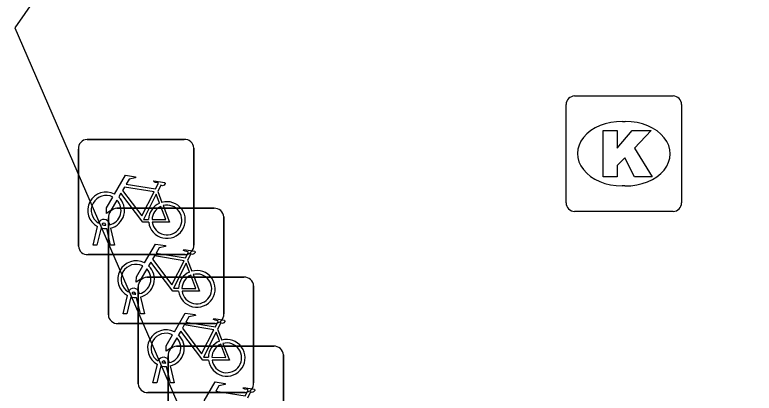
# Model space of a CAD drawing. Extents: x 162026 to 163499, y 387297 to 388169.
# Drawn here: x 162287.71 to 162294.11, y 387484.12 to 387487.4 of the extents above; entities that cross this region are included whole.
import ezdxf

# ---------------------------------------------------------------- set-up
doc = ezdxf.new("R2010")
doc.units = 0
for name, color, linetype in [('IMGEO_Fietsenrek', 7, 'Continuous'), ('IMGEO_Kolk', 7, 'Continuous'), ('IMGEO_Pand', 7, 'Continuous')]:
    doc.layers.add(name, color=color, linetype=linetype)

msp = doc.modelspace()

# ---------------------------------------------------------------- linework, layer by layer
at = {"layer": 'IMGEO_Fietsenrek'}
for p, q in [((162288.3339, 387486.3235), (162289.1748, 387486.3235)), ((162289.1748, 387486.3235), (162288.3339, 387486.3235)), ((162288.2595, 387485.3989), (162288.2595, 387486.2398)), ((162288.2595, 387486.2398), (162288.2595, 387485.3989)), ((162289.2585, 387486.2491), (162289.2585, 387485.4082)), ((162289.2585, 387485.4082), (162289.2585, 387486.2491)), ((162288.9462, 387485.8732), (162288.9825, 387485.778)), ((162288.5929, 387485.7265), (162289.4338, 387485.7265)), ((162289.4338, 387485.7265), (162288.5929, 387485.7265)), ((162288.5185, 387484.8019), (162288.5185, 387485.6428)), ((162288.5185, 387485.6428), (162288.5185, 387484.8019)), ((162289.5175, 387485.6521), (162289.5175, 387484.8112)), ((162289.5175, 387484.8112), (162289.5175, 387485.6521)), ((162288.3865, 387485.4083), (162288.4248, 387485.5683)), ((162288.4552, 387485.5561), (162288.4199, 387485.4083)), ((162288.4969, 387485.5799), (162288.4959, 387485.5842)), ((162288.538, 387485.4083), (162288.5041, 387485.55)), ((162288.5276, 387485.5914), (162288.5294, 387485.5835)), ((162288.5364, 387485.5543), (162288.5714, 387485.4083)), ((162288.4199, 387485.4083), (162288.3865, 387485.4083)), ((162288.5714, 387485.4083), (162288.538, 387485.4083)), ((162289.1841, 387485.3245), (162288.3432, 387485.3245)), ((162288.3432, 387485.3245), (162289.1841, 387485.3245)), ((162289.2052, 387485.2762), (162289.2415, 387485.181)), ((162288.8519, 387485.1285), (162289.6928, 387485.1285)), ((162289.6928, 387485.1285), (162288.8519, 387485.1285)), ((162288.7775, 387484.2039), (162288.7775, 387485.0448)), ((162288.7775, 387485.0448), (162288.7775, 387484.2039)), ((162289.7765, 387485.0541), (162289.7765, 387484.2132)), ((162289.7765, 387484.2132), (162289.7765, 387485.0541)), ((162288.6455, 387484.8113), (162288.6838, 387484.9713)), ((162288.7559, 387484.9829), (162288.7549, 387484.9872)), ((162288.7866, 387484.9944), (162288.7884, 387484.9865)), ((162288.7142, 387484.9591), (162288.6789, 387484.8113)), ((162288.797, 387484.8113), (162288.7631, 387484.953)), ((162288.7954, 387484.9573), (162288.8304, 387484.8113)), ((162288.6789, 387484.8113), (162288.6455, 387484.8113)), ((162288.8304, 387484.8113), (162288.797, 387484.8113)), ((162289.4431, 387484.7275), (162288.6022, 387484.7275)), ((162288.6022, 387484.7275), (162289.4431, 387484.7275)), ((162289.4642, 387484.6782), (162289.5005, 387484.583)), ((162289.1099, 387484.5305), (162289.9508, 387484.5305)), ((162289.9508, 387484.5305), (162289.1099, 387484.5305)), ((162289.0355, 387483.6059), (162289.0355, 387484.4468)), ((162289.0355, 387484.4468), (162289.0355, 387483.6059)), ((162289.0456, 387484.3964), (162289.0474, 387484.3885)), ((162290.0345, 387484.4561), (162290.0345, 387483.6152)), ((162290.0345, 387483.6152), (162290.0345, 387484.4561)), ((162288.9045, 387484.2133), (162288.9428, 387484.3733)), ((162288.9732, 387484.3611), (162288.9379, 387484.2133)), ((162289.0149, 387484.3849), (162289.0139, 387484.3892)), ((162289.056, 387484.2133), (162289.0221, 387484.355)), ((162289.0544, 387484.3593), (162289.0894, 387484.2133)), ((162288.9379, 387484.2133), (162288.9045, 387484.2133)), ((162289.0894, 387484.2133), (162289.056, 387484.2133)), ((162289.7021, 387484.1295), (162288.8612, 387484.1295)), ((162288.8612, 387484.1295), (162289.7021, 387484.1295))]:
    msp.add_line(p, q, dxfattribs=at)
for points in [[(162288.5721, 387485.8502), (162288.6668, 387486.0137), (162288.753, 387485.9999), (162288.7547, 387485.9912), (162288.6986, 387485.9803), (162288.6724, 387485.935), (162288.9276, 387485.8942)], [(162288.9276, 387485.8942), (162288.9526, 387485.943), (162288.9475, 387485.947), (162288.9243, 387485.9507), (162288.9116, 387485.9582), (162288.9106, 387485.9613), (162288.9128, 387485.9659), (162289.0076, 387485.9508), (162289.0099, 387485.9405), (162289.0005, 387485.9281), (162288.9881, 387485.9217), (162288.9736, 387485.9279), (162288.9462, 387485.8732)], [(162288.9147, 387485.869), (162288.6579, 387485.91), (162288.6412, 387485.8812), (162288.8082, 387485.6609), (162288.9147, 387485.869)], [(162288.5928, 387485.7977), (162288.5412, 387485.7085), (162288.5013, 387485.6825), (162288.5025, 387485.73), (162288.557, 387485.8242)], [(162288.8678, 387485.6055), (162288.8181, 387485.6056), (162288.6274, 387485.8573), (162288.6084, 387485.8245)], [(162288.9627, 387485.771), (162288.9334, 387485.8478), (162288.824, 387485.6297), (162288.8667, 387485.6296)], [(162288.8967, 387485.6295), (162289.0166, 387485.6293), (162288.9734, 387485.7429)], [(162288.9932, 387485.7498), (162289.0482, 387485.6052), (162288.8981, 387485.6055)], [(162288.8311, 387485.2532), (162288.9258, 387485.4167), (162289.012, 387485.4029), (162289.0137, 387485.3942), (162288.9576, 387485.3833), (162288.9314, 387485.338), (162289.1866, 387485.2972)], [(162289.1866, 387485.2972), (162289.2116, 387485.346), (162289.2065, 387485.35), (162289.1833, 387485.3537), (162289.1706, 387485.3612), (162289.1696, 387485.3643), (162289.1718, 387485.3689), (162289.2666, 387485.3538), (162289.2689, 387485.3435), (162289.2595, 387485.3311), (162289.2471, 387485.3247), (162289.2326, 387485.3309), (162289.2052, 387485.2762)], [(162289.1737, 387485.272), (162288.9169, 387485.313), (162288.9002, 387485.2842), (162289.0672, 387485.0639), (162289.1737, 387485.272)], [(162288.8518, 387485.2007), (162288.8002, 387485.1115), (162288.7603, 387485.0855), (162288.7615, 387485.133), (162288.816, 387485.2272)], [(162289.1268, 387485.0085), (162289.0771, 387485.0086), (162288.8864, 387485.2603), (162288.8674, 387485.2275)], [(162289.2217, 387485.174), (162289.1924, 387485.2508), (162289.083, 387485.0327), (162289.1257, 387485.0326)], [(162289.1557, 387485.0325), (162289.2756, 387485.0323), (162289.2324, 387485.1459)], [(162289.2522, 387485.1528), (162289.3072, 387485.0082), (162289.1571, 387485.0085)], [(162289.0901, 387484.6552), (162289.1848, 387484.8187), (162289.271, 387484.8049), (162289.2727, 387484.7962), (162289.2166, 387484.7853), (162289.1904, 387484.74), (162289.4456, 387484.6992)], [(162289.4327, 387484.674), (162289.1759, 387484.715), (162289.1592, 387484.6862), (162289.3262, 387484.4659), (162289.4327, 387484.674)], [(162289.4456, 387484.6992), (162289.4706, 387484.748), (162289.4655, 387484.752), (162289.4423, 387484.7557), (162289.4296, 387484.7632), (162289.4286, 387484.7663), (162289.4308, 387484.7709), (162289.5256, 387484.7558), (162289.5279, 387484.7455), (162289.5185, 387484.7331), (162289.5061, 387484.7267), (162289.4916, 387484.7329), (162289.4642, 387484.6782)], [(162289.3858, 387484.4105), (162289.3361, 387484.4106), (162289.1454, 387484.6623), (162289.1264, 387484.6295)], [(162289.4807, 387484.576), (162289.4514, 387484.6528), (162289.342, 387484.4347), (162289.3847, 387484.4346)], [(162289.1108, 387484.6027), (162289.0592, 387484.5135), (162289.0193, 387484.4875), (162289.0205, 387484.535), (162289.075, 387484.6292)], [(162289.4147, 387484.4345), (162289.5346, 387484.4343), (162289.4914, 387484.5479)], [(162289.5112, 387484.5548), (162289.5662, 387484.4102), (162289.4161, 387484.4105)], [(162289.3481, 387484.0572), (162289.4428, 387484.2207), (162289.529, 387484.2069), (162289.5307, 387484.1982), (162289.4746, 387484.1873), (162289.4484, 387484.142), (162289.7036, 387484.1012)], [(162289.7036, 387484.1012), (162289.7286, 387484.15), (162289.7235, 387484.154), (162289.7003, 387484.1577), (162289.6876, 387484.1652), (162289.6866, 387484.1683), (162289.6888, 387484.1729), (162289.7836, 387484.1578), (162289.7859, 387484.1475), (162289.7765, 387484.1351), (162289.7641, 387484.1287), (162289.7496, 387484.1349), (162289.7222, 387484.0802)]]:
    msp.add_lwpolyline(points, dxfattribs=at)
for centre, radius, start, end in [((162288.3372, 387486.2456), 0.0779, 92.4484, 184.28452), ((162288.3372, 387486.2456), 0.0779, 92.4484, 184.28452), ((162289.1806, 387486.2458), 0.0779, 2.4484, 94.28452), ((162289.1806, 387486.2458), 0.0779, 2.4484, 94.28452), ((162288.4991, 387485.7089), 0.159, 62.67661, 242.13685), ((162288.4991, 387485.7089), 0.129, 63.31916, 238.90302), ((162288.4991, 387485.7089), 0.159, 283.5766, 46.60424), ((162288.4991, 387485.7089), 0.129, 283.60429, 43.43025), ((162289.0257, 387485.6249), 0.159, 113.3408, 178.32165), ((162289.0257, 387485.6249), 0.159, 187.0065, 105.77075), ((162289.0257, 387485.6249), 0.129, 113.92302, 177.95563), ((162289.0257, 387485.6249), 0.129, 188.67146, 104.58832), ((162288.5962, 387485.6486), 0.0779, 92.4484, 184.28452), ((162288.5962, 387485.6486), 0.0779, 92.4484, 184.28452), ((162289.4396, 387485.6488), 0.0779, 2.4484, 94.28452), ((162289.4396, 387485.6488), 0.0779, 2.4484, 94.28452), ((162288.4789, 387485.5803), 0.0499, 12.8025, 158.69338), ((162288.4991, 387485.7089), 0.159, 253.99666, 271.78671), ((162288.4789, 387485.5803), 0.0174, 12.8025, 163.45023), ((162288.4991, 387485.7089), 0.129, 253.41502, 269.02044), ((162288.3374, 387485.4022), 0.0779, 182.4484, 274.28452), ((162288.3374, 387485.4022), 0.0779, 182.4484, 274.28452), ((162289.1808, 387485.4024), 0.0779, 272.4484, 4.28452), ((162289.1808, 387485.4024), 0.0779, 272.4484, 4.28452), ((162288.7581, 387485.1119), 0.159, 62.67661, 242.13685), ((162288.7581, 387485.1119), 0.129, 63.31916, 238.90302), ((162288.7581, 387485.1119), 0.159, 283.5766, 46.60424), ((162288.7581, 387485.1119), 0.129, 283.60429, 43.43025), ((162289.2847, 387485.0279), 0.159, 113.3408, 178.32165), ((162289.2847, 387485.0279), 0.159, 187.0065, 105.77075), ((162288.8552, 387485.0506), 0.0779, 92.4484, 184.28452), ((162288.8552, 387485.0506), 0.0779, 92.4484, 184.28452), ((162289.2847, 387485.0279), 0.129, 113.92302, 177.95563), ((162289.2847, 387485.0279), 0.129, 188.67146, 104.58832), ((162289.6986, 387485.0508), 0.0779, 2.4484, 94.28452), ((162289.6986, 387485.0508), 0.0779, 2.4484, 94.28452), ((162288.7379, 387484.9833), 0.0499, 12.8025, 158.69338), ((162288.7379, 387484.9833), 0.0174, 12.8025, 163.45023), ((162288.7581, 387485.1119), 0.129, 253.41502, 269.02044), ((162288.7581, 387485.1119), 0.159, 253.99666, 271.78671), ((162288.5964, 387484.8052), 0.0779, 182.4484, 274.28452), ((162288.5964, 387484.8052), 0.0779, 182.4484, 274.28452), ((162289.4398, 387484.8054), 0.0779, 272.4484, 4.28452), ((162289.4398, 387484.8054), 0.0779, 272.4484, 4.28452), ((162289.0171, 387484.5139), 0.159, 62.67661, 242.13685), ((162289.0171, 387484.5139), 0.129, 63.31916, 238.90302), ((162289.0171, 387484.5139), 0.129, 283.60429, 43.43025), ((162289.0171, 387484.5139), 0.159, 283.5766, 46.60424), ((162289.5437, 387484.4299), 0.159, 187.0065, 105.77075), ((162289.1132, 387484.4526), 0.0779, 92.4484, 184.28452), ((162289.1132, 387484.4526), 0.0779, 92.4484, 184.28452), ((162289.5437, 387484.4299), 0.159, 113.3408, 178.32165), ((162289.5437, 387484.4299), 0.129, 113.92302, 177.95563), ((162289.5437, 387484.4299), 0.129, 188.67146, 104.58832), ((162289.9566, 387484.4528), 0.0779, 2.4484, 94.28452), ((162289.9566, 387484.4528), 0.0779, 2.4484, 94.28452), ((162288.9969, 387484.3853), 0.0499, 12.8025, 158.69338), ((162288.9969, 387484.3853), 0.0174, 12.8025, 163.45023), ((162289.0171, 387484.5139), 0.159, 253.99666, 271.78671), ((162289.0171, 387484.5139), 0.129, 253.41502, 269.02044), ((162288.8554, 387484.2072), 0.0779, 182.4484, 274.28452), ((162288.8554, 387484.2072), 0.0779, 182.4484, 274.28452), ((162289.6988, 387484.2074), 0.0779, 272.4484, 4.28452), ((162289.6988, 387484.2074), 0.0779, 272.4484, 4.28452)]:
    msp.add_arc(centre, radius, start, end, dxfattribs=at)
at = {"layer": 'IMGEO_Kolk'}
for p, q in [((162292.5569, 387486.7005), (162293.4091, 387486.7005)), ((162292.4825, 387485.7739), (162292.4825, 387486.6261)), ((162293.4835, 387486.6261), (162293.4835, 387485.7739)), ((162292.9705, 387486.4797), (162292.9955, 387486.4797)), ((162292.9925, 387485.9203), (162292.9676, 387485.9203)), ((162293.4091, 387485.6995), (162292.5569, 387485.6995))]:
    msp.add_line(p, q, dxfattribs=at)
for points in [[(162292.5569, 387486.7005), (162293.4091, 387486.7005)], [(162292.4825, 387485.7739), (162292.4825, 387486.6261)], [(162293.4835, 387486.6261), (162293.4835, 387485.7739)], [(162292.8027, 387486.4), (162292.9262, 387486.4), (162292.9262, 387486.2488), (162293.0558, 387486.4), (162293.2204, 387486.4), (162293.0743, 387486.2491), (162293.2269, 387486), (162293.0746, 387486), (162292.9903, 387486.1642), (162292.9262, 387486.0972), (162292.9262, 387486), (162292.8027, 387486), (162292.8027, 387486.4)], [(162293.4091, 387485.6995), (162292.5569, 387485.6995)]]:
    msp.add_lwpolyline(points, dxfattribs=at)
for centre, start, end in [((162292.559, 387486.624), 91.55205, 178.44795), ((162292.559, 387486.624), 91.55205, 178.44795), ((162293.407, 387486.624), 1.55205, 88.44795), ((162293.407, 387486.624), 1.55205, 88.44795), ((162292.559, 387485.776), 181.55205, 268.44795), ((162292.559, 387485.776), 181.55205, 268.44795), ((162293.407, 387485.776), 271.55205, 358.44795), ((162293.407, 387485.776), 271.55205, 358.44795)]:
    msp.add_arc(centre, 0.0765, start, end, dxfattribs=at)
for centre, major_axis, ratio, start_param, end_param in [((162292.969, 387486.2), (-0.3872, 0.002), 0.722429, 4.712389, 7.853982), ((162292.994, 387486.2), (-0.3901, 0.002), 0.717154, 1.570796, 4.712389)]:
    msp.add_ellipse(centre, major_axis=major_axis, ratio=ratio, start_param=start_param, end_param=end_param, dxfattribs=at)
at = {"layer": 'IMGEO_Pand'}
msp.add_lwpolyline([(162289.996, 387490.573), (162287.708, 387487.29), (162294.112, 387472.505)], dxfattribs=at)

doc.saveas('drawing.dxf')
